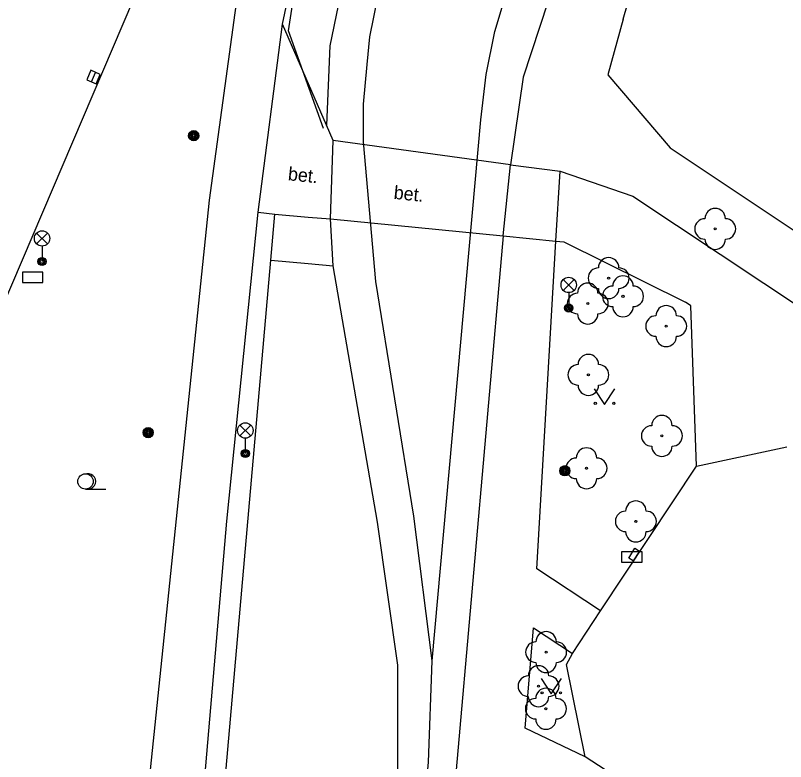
# Model space of a CAD drawing. Extents: x -596229 to -595156, y -1161237 to -1159376.
# Drawn here: x -595674.23 to -595636.64, y -1160199.66 to -1160163.25 of the extents above; entities that cross this region are included whole.
import ezdxf

# ---------------------------------------------------------------- set-up
doc = ezdxf.new("R2010")
doc.units = 0
for name, color, linetype in [('Level 22', 7, 'Continuous'), ('Level 24', 7, 'Continuous'), ('Level 25', 7, 'Continuous'), ('Level 27', 7, 'Continuous'), ('Level 33', 7, 'Continuous'), ('Level 36', 7, 'Continuous'), ('silnoproud - povrch.  znaky a  RIS  skut. velikost', 7, 'Continuous'), ('Specificka linie pasportu komunikaci', 7, 'Continuous'), ('TM - budovy zdene_ betonove - VP', 7, 'Continuous'), ('TM - chodniky - VP', 7, 'Continuous'), ('TM - hranice souvisleho porostu (skupiny stromu_ kere)', 7, 'Continuous'), ('TM - komunikace - VP', 7, 'Continuous'), ('TM - letecke snimky - pomocna linie', 7, 'Continuous'), ('TM - MHD - osa koleji', 7, 'Continuous'), ('TM - popis povrchu', 7, 'Continuous'), ('TM - rozhrani ploch obecne - VP', 7, 'Continuous'), ('TM - zabradli - VP', 7, 'Continuous')]:
    doc.layers.add(name, color=color, linetype=linetype)

msp = doc.modelspace()

# ---------------------------------------------------------------- linework, layer by layer
at = {"layer": 'Level 22'}
for centre in [(-595640.08, -1160173.67), (-595645.28, -1160176.07), (-595644.58, -1160176.96), (-595646.3, -1160177.31), (-595642.47, -1160178.41), (-595646.27, -1160180.79), (-595642.68, -1160183.77), (-595646.36, -1160185.35), (-595643.95, -1160187.94), (-595648.33, -1160194.32), (-595648.7, -1160195.98), (-595648.34, -1160197.08)]:
    msp.add_circle(centre, 0.05, dxfattribs=at)
for centre, start, end in [((-595640.08, -1160173.17), 0, 180), ((-595640.58, -1160173.67), 90, 270), ((-595639.58, -1160173.67), 270, 90), ((-595640.08, -1160174.17), 180, 0), ((-595645.28, -1160175.57), 0, 180), ((-595645.78, -1160176.07), 90, 270), ((-595644.78, -1160176.07), 270, 90), ((-595644.58, -1160176.46), 0, 180), ((-595646.3, -1160176.81), 0, 180), ((-595645.28, -1160176.57), 180, 0), ((-595645.08, -1160176.96), 90, 270), ((-595644.08, -1160176.96), 270, 90), ((-595646.8, -1160177.31), 90, 270), ((-595645.8, -1160177.31), 270, 90), ((-595644.58, -1160177.46), 180, 0), ((-595642.47, -1160177.91), 0, 180), ((-595646.3, -1160177.81), 180, 0), ((-595642.97, -1160178.41), 90, 270), ((-595641.97, -1160178.41), 270, 90), ((-595642.47, -1160178.91), 180, 0), ((-595646.27, -1160180.29), 0, 180), ((-595646.77, -1160180.79), 90, 270), ((-595645.77, -1160180.79), 270, 90), ((-595646.27, -1160181.29), 180, 0), ((-595642.68, -1160183.27), 0, 180), ((-595643.18, -1160183.77), 90, 270), ((-595642.18, -1160183.77), 270, 90), ((-595642.68, -1160184.27), 180, 0), ((-595646.36, -1160184.85), 0, 180), ((-595646.86, -1160185.35), 90, 270), ((-595645.86, -1160185.35), 270, 90), ((-595646.36, -1160185.85), 180, 0), ((-595643.95, -1160187.44), 0, 180), ((-595644.45, -1160187.94), 90, 270), ((-595643.45, -1160187.94), 270, 90), ((-595643.95, -1160188.44), 180, 0), ((-595648.33, -1160193.82), 0, 180), ((-595648.83, -1160194.32), 90, 270), ((-595647.83, -1160194.32), 270, 90), ((-595648.33, -1160194.82), 180, 0), ((-595648.7, -1160195.48), 0, 180), ((-595649.2, -1160195.98), 90, 270), ((-595648.2, -1160195.98), 270, 90), ((-595648.34, -1160196.58), 0, 180), ((-595648.84, -1160197.08), 90, 270), ((-595648.7, -1160196.48), 180, 0), ((-595647.84, -1160197.08), 270, 90), ((-595648.34, -1160197.58), 180, 0)]:
    msp.add_arc(centre, 0.5, start, end, dxfattribs=at)
at = {"layer": 'Level 24'}
for points in [[(-595673.89, -1160176.28), (-595672.89, -1160176.28), (-595672.89, -1160175.78), (-595673.89, -1160175.78)], [(-595644.65, -1160189.93), (-595643.65, -1160189.93), (-595643.65, -1160189.43), (-595644.65, -1160189.43)]]:
    msp.add_lwpolyline(points, close=True, dxfattribs=at)
at = {"layer": 'Level 25'}
for centre, radius in [((-595665.53, -1160169.12), 0.25), ((-595665.53, -1160169.12), 0.2), ((-595665.53, -1160169.12), 0.15), ((-595665.53, -1160169.12), 0.1), ((-595665.53, -1160169.12), 0.05), ((-595667.75, -1160183.61), 0.25), ((-595667.75, -1160183.61), 0.2), ((-595667.75, -1160183.61), 0.15), ((-595667.75, -1160183.61), 0.1), ((-595667.75, -1160183.61), 0.05), ((-595647.42, -1160185.47), 0.25), ((-595647.42, -1160185.47), 0.2), ((-595647.42, -1160185.47), 0.15), ((-595647.42, -1160185.47), 0.1), ((-595647.42, -1160185.47), 0.05)]:
    msp.add_circle(centre, radius, dxfattribs=at)
at = {"layer": 'Level 27'}
msp.add_line((-595670.518, -1160166.49), (-595670.322, -1160166.03), dxfattribs=at)
msp.add_lwpolyline([(-595670.288, -1160166.588), (-595670.092, -1160166.128), (-595670.552, -1160165.932), (-595670.748, -1160166.392)], close=True, dxfattribs=at)
at = {"layer": 'Level 33'}
for p, q in [((-595673.195, -1160174.4), (-595672.665, -1160173.87)), ((-595673.195, -1160173.87), (-595672.665, -1160174.4)), ((-595672.93, -1160174.51), (-595672.93, -1160175.26)), ((-595647.495, -1160176.67), (-595646.965, -1160176.14)), ((-595647.495, -1160176.14), (-595646.965, -1160176.67)), ((-595647.23, -1160176.78), (-595647.23, -1160177.53)), ((-595663.275, -1160183.77), (-595662.745, -1160183.24)), ((-595663.275, -1160183.24), (-595662.745, -1160183.77)), ((-595663.01, -1160183.88), (-595663.01, -1160184.63))]:
    msp.add_line(p, q, dxfattribs=at)
for centre, radius in [((-595672.93, -1160174.135), 0.375), ((-595672.93, -1160175.26), 0.2), ((-595672.93, -1160175.26), 0.145), ((-595672.93, -1160175.26), 0.0876), ((-595647.23, -1160176.405), 0.375), ((-595647.23, -1160177.53), 0.2), ((-595647.23, -1160177.53), 0.145), ((-595647.23, -1160177.53), 0.0876), ((-595663.01, -1160183.505), 0.375), ((-595663.01, -1160184.63), 0.2), ((-595663.01, -1160184.63), 0.145), ((-595663.01, -1160184.63), 0.0876)]:
    msp.add_circle(centre, radius, dxfattribs=at)
at = {"layer": 'Level 36'}
msp.add_line((-595670.81, -1160186.365), (-595669.81, -1160186.365), dxfattribs=at)
for points in [[(-595645.98, -1160181.48), (-595645.48, -1160182.23), (-595644.98, -1160181.48)], [(-595648.58, -1160195.61), (-595648.08, -1160196.36), (-595647.58, -1160195.61)]]:
    msp.add_lwpolyline(points, dxfattribs=at)
for centre, radius in [((-595645.93, -1160182.18), 0.05), ((-595645.031, -1160182.18), 0.05), ((-595670.81, -1160185.99), 0.375), ((-595648.53, -1160196.31), 0.05), ((-595647.631, -1160196.31), 0.05)]:
    msp.add_circle(centre, radius, dxfattribs=at)
msp.add_arc((-595670.685, -1160185.99), 0.375, 260.4059, 99.5941, dxfattribs=at)
at = {"layer": 'silnoproud - povrch.  znaky a  RIS  skut. velikost'}
for points in [[(-595644.29, -1160189.74), (-595644.01, -1160189.25)], [(-595644.01, -1160189.25), (-595643.77, -1160189.39), (-595644.08, -1160189.87)], [(-595644.08, -1160189.87), (-595644.29, -1160189.74)]]:
    msp.add_lwpolyline(points, dxfattribs=at)
at = {"layer": 'Specificka linie pasportu komunikaci'}
for points in [[(-595627.07, -1160137.5), (-595630.51, -1160137.56), (-595636.43, -1160138.68), (-595641.81, -1160140.77), (-595644.77, -1160142.42), (-595647.88, -1160144.75), (-595651.05, -1160148.11), (-595654.33, -1160152.17), (-595655.59, -1160154.5), (-595656.58, -1160156.41), (-595656.73, -1160156.73), (-595656.9, -1160157.18), (-595657.97, -1160160.32), (-595658.89, -1160164.73), (-595659.05, -1160168.61)], [(-595659.05, -1160168.61), (-595661.19, -1160163.68)], [(-595658.73, -1160169.35), (-595659.05, -1160168.61)], [(-595658.85, -1160173.18), (-595658.73, -1160169.35)], [(-595647.85, -1160174.26), (-595647.65, -1160170.85)]]:
    msp.add_lwpolyline(points, dxfattribs=at)
at = {"layer": 'TM - budovy zdene_ betonove - VP'}
for points in [[(-595641, -1160185.25), (-595636.58, -1160184.31)], [(-595645.67, -1160192.3), (-595641, -1160185.25)], [(-595647.05, -1160194.38), (-595645.67, -1160192.3)], [(-595647.34, -1160194.92), (-595647.05, -1160194.38)], [(-595646.42, -1160199.42), (-595647.34, -1160194.92)], [(-595636.71, -1160205.74), (-595646.42, -1160199.42)]]:
    msp.add_lwpolyline(points, dxfattribs=at)
at = {"layer": 'TM - chodniky - VP'}
for points in [[(-595662.76, -1160157.53), (-595664.78, -1160172.27)], [(-595661.19, -1160163.68), (-595659.95, -1160157.76)], [(-595650.07, -1160170.54), (-595658.73, -1160169.35)], [(-595650.07, -1160170.54), (-595647.65, -1160170.85)], [(-595647.65, -1160170.85), (-595644.1, -1160172.07), (-595624.92, -1160184.8)], [(-595664.78, -1160172.27), (-595668.22, -1160205.56)], [(-595666.92, -1160222.97), (-595663.92, -1160187.93), (-595662.38, -1160172.86)], [(-595662.38, -1160172.86), (-595661.57, -1160172.95)], [(-595661.77, -1160175.2), (-595661.57, -1160172.95)], [(-595648.78, -1160190.25), (-595647.85, -1160174.26)], [(-595647.85, -1160174.26), (-595647.46, -1160174.3), (-595641.53, -1160177.25)], [(-595667.38, -1160239.05), (-595661.77, -1160175.2)], [(-595641, -1160185.25), (-595641.27, -1160177.42), (-595641.53, -1160177.25)], [(-595645.67, -1160192.3), (-595648.78, -1160190.25)], [(-595646.42, -1160199.42), (-595649.36, -1160198.03), (-595648.95, -1160193.13)], [(-595648.95, -1160193.13), (-595647.05, -1160194.38)]]:
    msp.add_lwpolyline(points, dxfattribs=at)
at = {"layer": 'TM - hranice souvisleho porostu (skupiny stromu_ kere)'}
msp.add_lwpolyline([(-595644.57, -1160163.43), (-595643.66, -1160160.26), (-595642.33, -1160158.2), (-595640.89, -1160157.67), (-595637, -1160153.42), (-595632.96, -1160151.76), (-595629.83, -1160151.01), (-595630.37, -1160149.2), (-595635.3, -1160148.82)], dxfattribs=at)
at = {"layer": 'TM - komunikace - VP'}
msp.add_lwpolyline([(-595677.35, -1160183.26), (-595664.53, -1160153.24)], dxfattribs=at)
at = {"layer": 'TM - letecke snimky - pomocna linie'}
msp.add_lwpolyline([(-595644.57, -1160163.43), (-595645.32, -1160166.15), (-595642.27, -1160169.71), (-595625, -1160181.23), (-595624.92, -1160184.8)], dxfattribs=at)
at = {"layer": 'TM - MHD - osa koleji'}
for points in [[(-595651.51, -1160168.34), (-595651.25, -1160166.14), (-595650.84, -1160164.03), (-595650.23, -1160162.02)], [(-595657.24, -1160169.42), (-595657.24, -1160167.59), (-595657.07, -1160165.65), (-595656.93, -1160164.29), (-595656.52, -1160162.28)], [(-595653.9, -1160194.75), (-595651.51, -1160168.34)], [(-595653.9, -1160194.75), (-595654.79, -1160187.69), (-595656.64, -1160176.23), (-595657.24, -1160169.42)], [(-595657.66, -1160239.82), (-595657.5, -1160238.03), (-595654.07, -1160199.69), (-595653.9, -1160194.75)]]:
    msp.add_lwpolyline(points, dxfattribs=at)
at = {"layer": 'TM - rozhrani ploch obecne - VP'}
for points in [[(-595648.25, -1160162.6), (-595649.45, -1160166.27), (-595650.07, -1160170.54)], [(-595662.38, -1160172.86), (-595661.19, -1160163.68)], [(-595650.42, -1160174.01), (-595650.07, -1160170.54)], [(-595661.57, -1160172.95), (-595659.95, -1160173.09)], [(-595659.95, -1160173.09), (-595658.85, -1160173.18)], [(-595658.85, -1160173.18), (-595650.42, -1160174.01)], [(-595658.73, -1160175.47), (-595658.85, -1160173.18)], [(-595650.42, -1160174.01), (-595653.49, -1160208.75)], [(-595650.42, -1160174.01), (-595647.85, -1160174.26)], [(-595661.77, -1160175.2), (-595659.95, -1160175.36)], [(-595659.95, -1160175.36), (-595658.73, -1160175.47)], [(-595658.43, -1160232.73), (-595655.56, -1160201.15), (-595655.57, -1160194.95), (-595656.56, -1160187.98), (-595658.73, -1160175.47)]]:
    msp.add_lwpolyline(points, dxfattribs=at)
at = {"layer": 'TM - zabradli - VP'}
for points in [[(-595660.91, -1160164), (-595660.18, -1160159.33)], [(-595659.19, -1160168.77), (-595660.91, -1160164)]]:
    msp.add_lwpolyline(points, dxfattribs=at)

# ---------------------------------------------------------------- texts
at = {"layer": 'TM - popis povrchu'}
for p in [(-595660.95, -1160171.29), (-595655.79, -1160172.2)]:
    msp.add_text('bet.', height=0.65, rotation=354, dxfattribs=at).set_placement(p)

doc.saveas('drawing.dxf')
